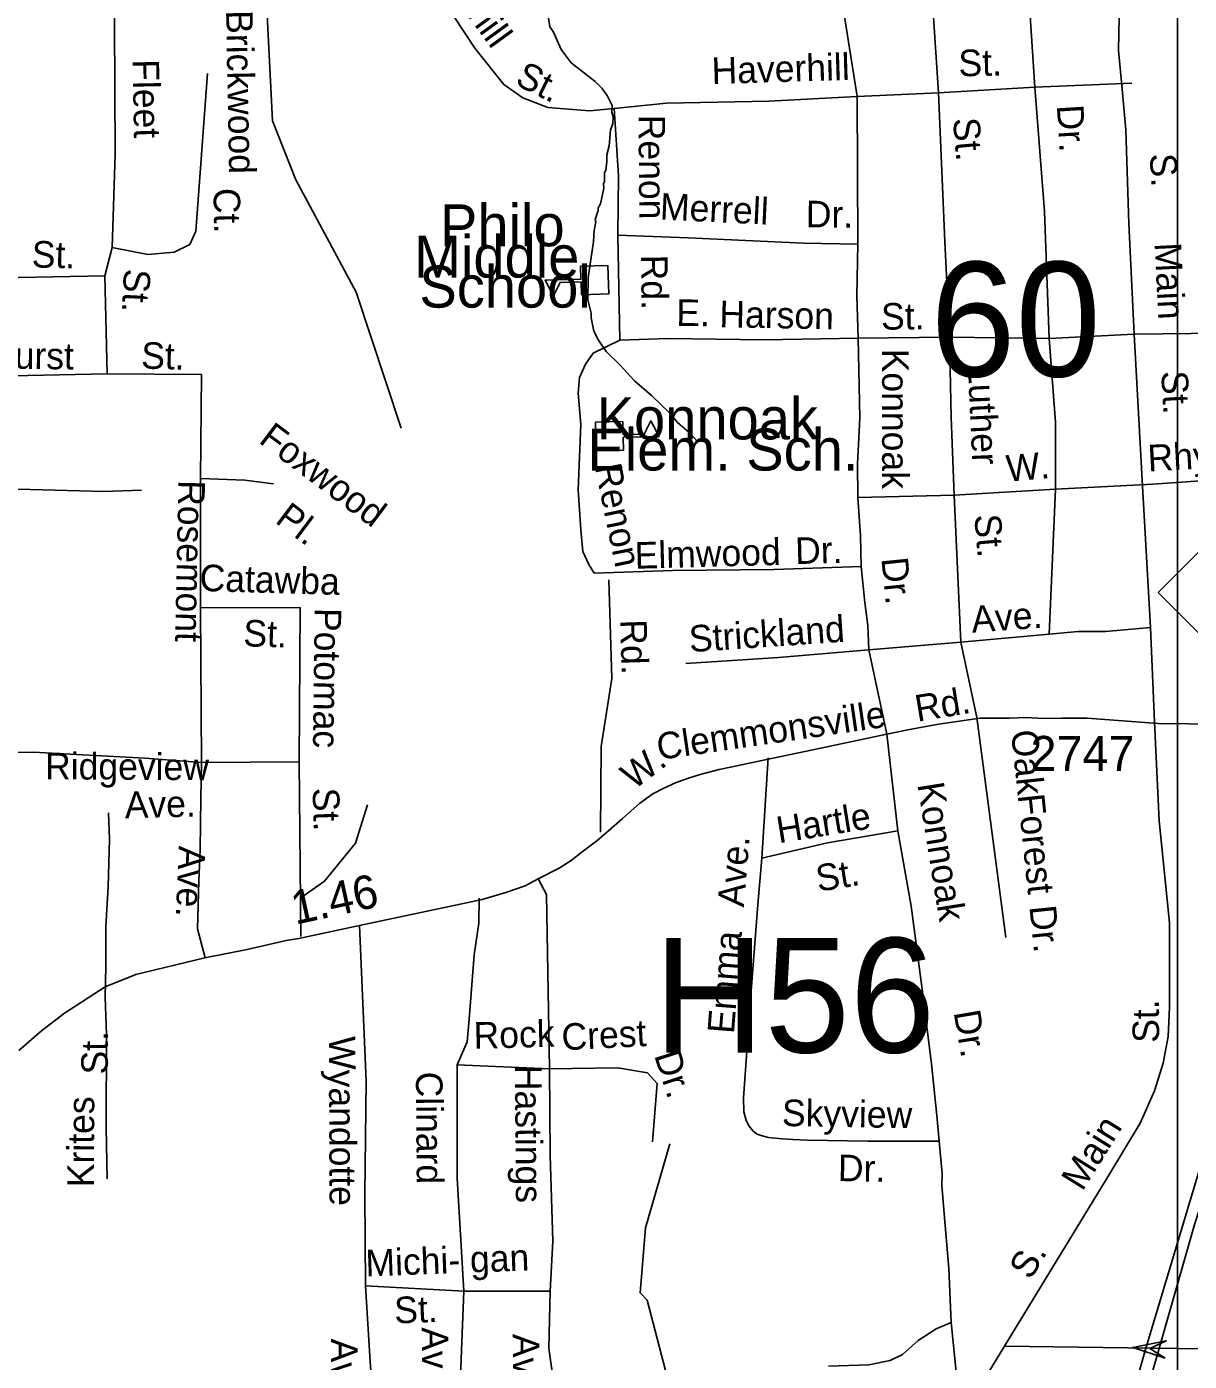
# Model space of a CAD drawing. Extents: x 1547597 to 1699558, y 810033 to 920809.
# Drawn here: x 1629607 to 1633767, y 836281 to 841054 of the extents above; entities that cross this region are included whole.
import ezdxf

# ---------------------------------------------------------------- set-up
doc = ezdxf.new("R2010")
doc.units = 0
for name, color, linetype in [('Exist Cultural Educational Facility High CELL', 7, 'Continuous'), ('Exist Cultural Educational Facility High Label', 7, 'Continuous'), ('Exist Hydrographic Creek Single Shore', 7, 'Continuous'), ('Exist Hydrographic Misc Water Feature', 7, 'Continuous'), ('Exist Road Non-System Type 51', 7, 'Continuous'), ('Exist Road Non-System Type 51 Label', 7, 'Continuous'), ('Exist Road Primary NC Shield CELL', 7, 'Continuous'), ('Exist Road Primary US Divided Attributed', 7, 'Continuous'), ('Exist Road Primary US Structure Non-Sys NCDOT Attributed CELL', 7, 'Continuous'), ('Exist Road Primary US Structure Non-Sys NCDOT Number Label', 7, 'Continuous'), ('Exist Road Secondary Mileage Hundredths English Label', 7, 'Continuous'), ('Exist Road Secondary Structure Standard Bridge Number Label', 7, 'Continuous'), ('Exist Road Secondary Type 51 Attributed', 7, 'Continuous'), ('Exist Road Secondary Type 51 Label', 7, 'Continuous'), ('Exist Road Secondary Type 51 Number Label', 7, 'Continuous'), ('Map Preparation Inset Cut Line', 7, 'Continuous')]:
    doc.layers.add(name, color=color, linetype=linetype)

msp = doc.modelspace()

# ---------------------------------------------------------------- linework, layer by layer
at = {"layer": 'Exist Cultural Educational Facility High CELL'}
for points in [[(1631689.7, 840098.4), (1631591.8, 840095.7), (1631590.6, 840141.7), (1631515.5, 840139.7), (1631492.6, 840092), (1631461.8, 840147.8), (1631590.3, 840151.3), (1631589, 840197.4), (1631686.9, 840200)], [(1631642.7, 839640.4), (1631740.6, 839641.9), (1631741.3, 839595.8), (1631816.4, 839597), (1631839.9, 839644.4), (1631869.9, 839588.2), (1631741.4, 839586.2), (1631742.1, 839540.2), (1631644.2, 839538.7)]]:
    msp.add_lwpolyline(points, close=True, dxfattribs=at)
at = {"layer": 'Exist Hydrographic Creek Single Shore'}
for points in [[(1630570.1, 840506.4), (1630486.8, 840718.2), (1630466.8, 841119.1), (1630403.8, 841419), (1630183.9, 841781.4), (1629814.8, 842235.2), (1629377.8, 842615)], [(1630946.8, 839619), (1630785.8, 840104.8), (1630570.1, 840506.4)], [(1630497.7, 834764.4), (1630640.8, 834937.6), (1630842.8, 835137), (1631094.8, 835233.7), (1631386.8, 835296.7), (1631504.8, 835369.8), (1631783.9, 835751.5), (1631894.8, 835988.9), (1631913.9, 836165.7), (1631826.8, 836499.1), (1631801.8, 836525.8), (1631820.8, 836758.5), (1631907.8, 837058.7)]]:
    msp.add_lwpolyline(points, dxfattribs=at)
at = {"layer": 'Exist Hydrographic Misc Water Feature'}
msp.add_lwpolyline([(1632007.6, 839570.6), (1631977.9, 839602.8), (1631936.1, 839639.1), (1631906.5, 839673.3), (1631842.9, 839735.8), (1631781.4, 839788.2), (1631729.8, 839844.6), (1631680.2, 839893), (1631652.5, 839933.2), (1631636.7, 839965.3), (1631627.1, 840013.3), (1631627.2, 840029.3), (1631615.5, 840077.4), (1631616.1, 840157.3), (1631635, 840285.1), (1631637.3, 840325), (1631643.5, 840357), (1631641.6, 840365), (1631651.8, 840396.8), (1631651.8, 840406.8), (1631659.9, 840420.8), (1631672.3, 840476.7), (1631670.5, 840492.6), (1631674.5, 840500.6), (1631674.7, 840532.6), (1631678.8, 840540.5), (1631683, 840572.5), (1631683.2, 840596.5), (1631691.4, 840628.3), (1631695.8, 840684.3), (1631703.9, 840708.2), (1631706.1, 840732.2), (1631700.2, 840748.2), (1631702.4, 840772.2), (1631684.6, 840808.3), (1631664.8, 840834.4), (1631641.1, 840858.6), (1631555.5, 840925.3), (1631520, 840973.5), (1631490.4, 841037.7), (1631478.5, 841053.8), (1631474.8, 841085.8)], dxfattribs=at)
at = {"layer": 'Exist Road Non-System Type 51'}
for p, q in [((1633213.6, 840838.5), (1632869.4, 840818.4)), ((1633560.7, 840853), (1633213.6, 840838.5)), ((1631721.8, 840308.9), (1631729.8, 839932.8)), ((1632908.4, 839943.5), (1632581.9, 839941)), ((1633265.4, 839939.1), (1632908.4, 839943.5)), ((1633569.5, 839955), (1633265.4, 839939.1)), ((1633569.5, 839955), (1634062.2, 839959.5)), ((1633636, 839418.7), (1634066.9, 839447.9)), ((1633288.1, 839399.8), (1632924.9, 839378.9)), ((1633288.1, 839399.8), (1633265, 838881.6)), ((1633636, 839418.7), (1633288.1, 839399.8)), ((1632924.9, 839378.9), (1632581.3, 839371.1)), ((1632924.9, 839378.9), (1632949.4, 838853)), ((1630585.6, 838976.8), (1630582.8, 838425)), ((1633265, 838881.6), (1632949.4, 838853)), ((1632949.4, 838853), (1632620.4, 838825.8)), ((1632620.4, 838825.8), (1632684.4, 838523.8)), ((1632949.4, 838853), (1633006.9, 838583.8)), ((1633006.9, 838583.8), (1633110, 837797)), ((1632684.4, 838523.8), (1632724, 838178.3)), ((1632260.2, 838438.8), (1632237.1, 838081)), ((1630582.8, 838425), (1630587.9, 837799.9)), ((1630827.1, 838270.7), (1630783.8, 838134.5)), ((1630783.8, 838134.5), (1630672.5, 837998.4)), ((1630672.5, 837998.4), (1630597, 837944.5)), ((1631171.2, 836532.1), (1630819.3, 836550.8)), ((1632915, 836420), (1632949.5, 836080.9)), ((1633105.3, 836335.4), (1632949.5, 836080.9))]:
    msp.add_line(p, q, dxfattribs=at)
for points in [[(1633344.9, 841718.5), (1633262.9, 841662.2), (1633218.3, 841603.5), (1633185.5, 841509.7), (1633183.1, 841312.5), (1633213.6, 840838.5)], [(1633525, 840844.6), (1633513.2, 840969), (1633518, 841209.6), (1633539.1, 841366.8), (1633611.8, 841580.4), (1633644.5, 841708.9)], [(1629913.2, 840264.8), (1629924.3, 840598.2), (1629921.6, 841067.7), (1629938.2, 841609.9)], [(1632819.7, 841577.5), (1632869.4, 840818.4)], [(1631708.7, 840761.6), (1631620.4, 840754.1), (1631472.4, 840765.6), (1631381.9, 840800.2), (1631314.5, 840847.9), (1631210.9, 840977.9), (1631062.8, 841203.5), (1630992.1, 841307.2)], [(1632578.6, 840804.3), (1632513, 841219.7)], [(1629913.2, 840264.8), (1630040.9, 840239.8), (1630135.3, 840248.2), (1630190.8, 840276), (1630213, 840323.2), (1630254.7, 840887.1)], [(1633213.6, 840838.5), (1633248.9, 840393.6), (1633265.4, 839939.1)], [(1633569.5, 839955), (1633550.8, 840350.5), (1633539, 840685), (1633525, 840844.6)], [(1632578.6, 840804.3), (1632262.1, 840787.9), (1631896.8, 840781.4), (1631708.7, 840761.6)], [(1632869.4, 840818.4), (1632578.6, 840804.3)], [(1632581, 840276.3), (1632578.6, 840804.3)], [(1632869.4, 840818.4), (1632892.5, 840286.4), (1632908.4, 839943.5)], [(1631708.7, 840761.6), (1631725.1, 840521.2), (1631721.8, 840308.9)], [(1632581, 840276.3), (1632386, 840279.7), (1631974.2, 840299.3), (1631721.8, 840308.9)], [(1629913.2, 840264.8), (1629886.5, 840163)], [(1632581, 840276.3), (1632577, 840092.4), (1632581.9, 839941)], [(1628984.4, 840140.8), (1629578.4, 840157.5), (1629886.5, 840163)], [(1629886.5, 840163), (1629895.3, 839813.1)], [(1631729.8, 839932.8), (1631634.4, 839887.3), (1631606.5, 839847.8), (1631585.1, 839800.1), (1631580.1, 839744.1), (1631590, 839632.2), (1631580.1, 839398.4), (1631590.1, 839254.3), (1631596.6, 839177), (1631618, 839130.9), (1631637.8, 839099.6)], [(1632581.9, 839941), (1632245.4, 839934.5), (1631901.5, 839939.4), (1631729.8, 839932.8)], [(1632581.9, 839941), (1632587.9, 839654.2), (1632579.6, 839491.2), (1632581.3, 839371.1)], [(1632908.4, 839943.5), (1632915, 839657.1), (1632924.9, 839378.9)], [(1633265.4, 839939.1), (1633288.1, 839639.7), (1633288.1, 839399.8)], [(1633597.7, 839432.4), (1633569.5, 839955)], [(1628984.8, 839793.6), (1629895.3, 839813.1)], [(1629895.3, 839813.1), (1630232.5, 839810.9)], [(1630232.5, 839810.9), (1630229.8, 839438.6)], [(1630017.8, 839396.4), (1629883.6, 839391.9), (1629709.3, 839396.4), (1629575.2, 839400.9), (1629409.7, 839391.9), (1629235.4, 839387.4), (1629016.3, 839391.9)], [(1630229.8, 839438.6), (1630388, 839433.1), (1630490.7, 839419.2)], [(1630229.8, 839438.6), (1630229.8, 838975.8)], [(1633628.1, 838905.3), (1633597.7, 839432.4)], [(1632581.3, 839371.1), (1632590.2, 839232.9), (1632592.8, 839124.1)], [(1632592.8, 839124.1), (1632280.9, 839112.8), (1631917.4, 839109.5), (1631637.8, 839099.6)], [(1632592.8, 839124.1), (1632605.6, 838995.3), (1632617.1, 838913), (1632620.4, 838825.8)], [(1631690, 839075.5), (1631700.9, 838723.5), (1631662.5, 838479.4), (1631660.8, 838173.5)], [(1630229.8, 838975.8), (1630585.6, 838976.8)], [(1630229.8, 838975.8), (1630232.6, 838423)], [(1633628.1, 838905.3), (1633466.6, 838891), (1633369.6, 838890.7), (1633265, 838881.6)], [(1633642.2, 838568.1), (1633628.1, 838905.3)], [(1631965.3, 838777.1), (1632297.3, 838798.4), (1632620.4, 838825.8)], [(1633105.3, 836335.4), (1633478.3, 836946.9), (1633590.9, 837132.3), (1633642.3, 837248.4), (1633672.8, 837347), (1633691.6, 837443.2), (1633696.3, 837546.5), (1633696.3, 837849.2), (1633658.7, 838213.8), (1633642.2, 838568.1)], [(1630232.6, 838423), (1630030, 838437.9), (1629630.3, 838460.1), (1629286.1, 838457.3)], [(1630232.6, 838423), (1630230.8, 838295), (1630228, 838111.1), (1630223.3, 837997.9), (1630218.6, 837828.1), (1630245.4, 837724)], [(1630232.6, 838423), (1630582.8, 838425)], [(1629900.5, 838242.2), (1629903.2, 838148.3), (1629898.6, 837978.3), (1629890.5, 837836.6), (1629890.2, 837694.7), (1629888.5, 837582.9)], [(1632237.1, 838081), (1632472.4, 838135.5), (1632724, 838178.3)], [(1632724, 838178.3), (1632771.7, 837908.3), (1632808, 837629.3), (1632844.2, 837344.5), (1632863.9, 837159.9), (1632872.2, 837067.7)], [(1632237.1, 838081), (1632223.5, 837915.2), (1632196.6, 837575.4), (1632171.6, 837221.7), (1632173.1, 837173.6), (1632180.8, 837141.7), (1632192.6, 837121.6), (1632206.5, 837103.5), (1632220.5, 837093.2), (1632238.3, 837087.3), (1632261, 837081.4), (1632310.2, 837076.6), (1632348.1, 837074.2), (1632400.1, 837071.8), (1632616, 837068), (1632872.2, 837067.7)], [(1631436.9, 838006.6), (1631466.5, 837950.9), (1631478.2, 837326.4)], [(1631147.7, 837340.8), (1631182.9, 837423), (1631189.9, 837505.2), (1631208.7, 837735.2), (1631225.1, 837847.9), (1631226.4, 837936.9)], [(1630798.2, 837840.2), (1630821.7, 837283.8), (1630816.9, 836877.2), (1630819.3, 836550.8)], [(1629888.5, 837582.9), (1629893.4, 837449.5), (1629892.3, 837115.8), (1629895.6, 836933.8)], [(1631147.7, 837340.8), (1631147.7, 836935.9), (1631171.2, 836532.1)], [(1631478.2, 837326.4), (1631147.7, 837340.8)], [(1631478.2, 837326.4), (1631722.2, 837331.1), (1631827.8, 837312.3), (1631863, 837274.8), (1631846.5, 837065.8)], [(1631478.2, 837326.4), (1631480.6, 837017.7), (1631490, 836710.1), (1631480.6, 836531.7)], [(1632872.2, 837067.7), (1632882.2, 836950.9), (1632881.8, 836910.8), (1632888.6, 836822.4), (1632906.7, 836613.4), (1632915, 836420)], [(1630819.3, 836550.8), (1630836.4, 836280.1), (1630854.7, 836026.2), (1630852.9, 835477.4)], [(1631171.2, 836532.1), (1631157.1, 836167.1), (1631161.8, 835803.2), (1631166.4, 835554.3)], [(1631480.6, 836531.7), (1631171.2, 836532.1)], [(1631480.6, 836531.7), (1631475.9, 836328.3), (1631497, 836174.2), (1631508.8, 835923)], [(1632915, 836420), (1632860.7, 836397), (1632796.5, 836355.8), (1632740.6, 836304.8), (1632696.2, 836283.4), (1632620.5, 836268.6), (1632475.8, 836263.6)], [(1633810.8, 836325.6), (1633105.3, 836335.4)]]:
    msp.add_lwpolyline(points, dxfattribs=at)
at = {"layer": 'Exist Road Primary NC Shield CELL'}
msp.add_lwpolyline([(1633655.8, 839031.1), (1633988.8, 839364.1), (1634321.8, 839031.1), (1633988.8, 838698.1)], close=True, dxfattribs=at)
at = {"layer": 'Exist Road Primary US Divided Attributed'}
for points in [[(1634015.1, 837629.5), (1633864.3, 837169.1), (1633612.1, 836331.7), (1633570.3, 836185.2)], [(1633619.2, 836189.6), (1633785.9, 836773.6), (1634027, 837513.2)]]:
    msp.add_lwpolyline(points, dxfattribs=at)
at = {"layer": 'Exist Road Primary US Structure Non-Sys NCDOT Attributed CELL'}
msp.add_lwpolyline([(1633679.9, 836291.6), (1633564.4, 836330.7), (1633684, 836354.5), (1633625.2, 836326.8)], close=True, dxfattribs=at)
at = {"layer": 'Exist Road Secondary Type 51 Attributed'}
msp.add_lwpolyline([(1629578.9, 837392.9), (1629660.3, 837463), (1629742.2, 837525.9), (1629887.9, 837620.4), (1629997.6, 837664.7), (1630244.2, 837723.7), (1630395.9, 837753.3), (1630536.2, 837785.6), (1630580.6, 837792.8), (1630798.2, 837840.2), (1631236.8, 837933), (1631321.7, 837957.3), (1631390.6, 837981.1), (1631436.9, 838006.6), (1631512.9, 838044.6), (1631555, 838072.5), (1631594.2, 838102.8), (1631647.7, 838142.6), (1631688.6, 838178.8), (1631739.1, 838222.7), (1631800.3, 838276.2), (1631847.2, 838310.6), (1631884.6, 838330.2), (1631930.9, 838351), (1631975.4, 838366.4), (1632016.4, 838379.5), (1632084.8, 838397.2), (1632125.7, 838405.6), (1632237.9, 838430), (1632419.6, 838467.4), (1632684.4, 838523.8), (1632759.2, 838539.2), (1632869.7, 838560), (1633018.9, 838581.2), (1633086.7, 838581.2), (1633121.9, 838581.2), (1633182.9, 838583.6), (1633245, 838580.2), (1633310.9, 838581.7), (1633400.9, 838580.9), (1633655.2, 838562.4), (1633764.5, 838560.6), (1633831.6, 838558.8)], dxfattribs=at)
at = {"layer": 'Map Preparation Inset Cut Line'}
for points in [[(1633724, 874749.3), (1571208, 874749.3), (1571208, 831307.2), (1633724, 831307.2)], [(1694128.9, 831307.2), (1633724, 831307.2), (1633724, 874749.3), (1694128.9, 874749.3)]]:
    msp.add_lwpolyline(points, close=True, dxfattribs=at)

# ---------------------------------------------------------------- texts
at = {"layer": 'Exist Cultural Educational Facility High Label'}
for s, p in [('Philo', (1631085.9, 840269)), ('Middle', (1630993.8, 840157.3)), ('School', (1631012.3, 840049.7)), ('Konnoak', (1631646.3, 839578.2)), ('Elem. Sch.', (1631613.2, 839467))]:
    msp.add_text(s, height=150, dxfattribs=at).set_placement(p)
at = {"layer": 'Exist Road Non-System Type 51 Label'}
for s, rotation, p in [('Haverhill', 306.0075, (1630982.4, 841370.7)), ('Brickwood', 271.087, (1630320.7, 841112.8)), ('St.', 1.2932, (1632941.8, 840876.6)), ('Fleet', 271.1582, (1629985.8, 840937.1)), ('St.', 333.612, (1631350.6, 840849.1)), ('Haverhill', 1.7662, (1632059, 840849)), ('Renon', 270.4606, (1631796.1, 840739.2)), ('Dr.', 273.5495, (1633292.6, 840772.9)), ('St.', 274.8351, (1632920.8, 840725.5)), ('S.', 273.3568, (1633624.9, 840598.8)), ('Ct.', 271.087, (1630275.5, 840476.7)), ('Merrell', 357.2788, (1631871.5, 840364.8)), ('Dr.', 359.5418, (1632394.5, 840337)), ('St.', 358.6067, (1629624.8, 840193.6)), ('Main', 272.8382, (1633642.4, 840280.2)), ('Rd.', 270.6874, (1631805.1, 840238.5)), ('St.', 267.081, (1629956, 840189.9)), ('E.', 359.1697, (1631931, 839984.5)), ('Harson', 358.9246, (1632084.9, 839979.7)), ('St.', 0.4433, (1632664.2, 839970.7)), ('Elmhurst', 359.1465, (1629274.6, 839835.7)), ('St.', 358.4682, (1630016.2, 839831.8)), ('Konnoak', 270.0192, (1632667.7, 839902.8)), ('Luther', 272.642, (1632974.3, 839845.6)), ('St.', 273.235, (1633665.9, 839821.2)), ('Foxwood', 323.1093, (1630433.9, 839569)), ('Rhyne', 3.1167, (1633620, 839463.5)), ('Renon', 281.5693, (1631639.4, 839482.1)), ('W.', 5.0355, (1633115.6, 839426.7)), ('Rosemont', 268.7912, (1630150.7, 839433.5)), ('Pl.', 323.1093, (1630492.4, 839283.1)), ('St.', 274.8351, (1632997.2, 839307.5)), ('Elmwood', 1.5298, (1631783.7, 839115.6)), ('Dr.', 1.459, (1632357.6, 839132.3)), ('Catawba', 358.3707, (1630225.1, 839036.3)), ('Dr.', 275.6915, (1632664.7, 839152.6)), ('Potomac', 269.2696, (1630638, 838975.9)), ('Ave.', 4.0399, (1632990, 838886.9)), ('St.', 358.3707, (1630381.6, 838838.4)), ('Rd.', 271.7665, (1631730.3, 838933.2)), ('Strickland', 3.8723, (1631980, 838817.2)), ('Oak', 275.9648, (1633128.7, 838534.9)), ('Ridgeview', 359.6782, (1629673.1, 838362.6)), ('Konnoak', 279.1318, (1632793.6, 838344.7)), ('Ave.', 1.3353, (1629959.3, 838223.2)), ('St.', 271.6919, (1630630.2, 838331.1)), ('Forest', 275.9648, (1633152.6, 838306.3)), ('Hartle', 9.1653, (1632297.9, 838133.5)), ('Ave.', 267.5483, (1630151.9, 838125.3)), ('Ave.', 85.3205, (1632173.2, 837903.4)), ('St.', 9.1653, (1632438.9, 837960.3)), ('Dr.', 275.9648, (1633194.3, 837907.4)), ('Emma', 85.4715, (1632137.4, 837450.4)), ('Dr.', 279.7221, (1632923.2, 837529.5)), ('St.', 90.4889, (1633658.9, 837420.5)), ('Rock', 1.4356, (1631207.3, 837398.7)), ('Crest', 2.9147, (1631523.2, 837393)), ('St.', 89.7989, (1629897.6, 837306.7)), ('Wyandotte', 270.2326, (1630688.5, 837443.8)), ('Dr.', 287.8448, (1631851.3, 837375.7)), ('Clinard', 270.4742, (1630999.8, 837316.6)), ('Hastings', 270.4053, (1631354.2, 837341)), ('Krites', 89.7989, (1629848.2, 836903.5)), ('Skyview', 358.9951, (1632308.8, 837122.6)), ('Main', 58.0658, (1633383.9, 836886)), ('Dr.', 358.9951, (1632509, 836925.6)), ('Michi- gan', 2.1264, (1630821.1, 836584.3)), ('S.', 58.9148, (1633198.5, 836568.8)), ('St.', 2.1264, (1630924.1, 836416)), ('Ave.', 270.6994, (1631020.8, 836402.3)), ('Ave.', 270.4569, (1630695.8, 836362.1)), ('Ave.', 270.3258, (1631346.4, 836378.9))]:
    msp.add_text(s, height=95, rotation=rotation, dxfattribs=at).set_placement(p)
at = {"layer": 'Exist Road Primary US Structure Non-Sys NCDOT Number Label'}
msp.add_text('H56', height=410.1, dxfattribs=at).set_placement((1631851.2, 837385.3))
at = {"layer": 'Exist Road Secondary Mileage Hundredths English Label'}
msp.add_text('1.46', height=120, rotation=12.3431, dxfattribs=at).set_placement((1630568.5, 837842.1))
at = {"layer": 'Exist Road Secondary Structure Standard Bridge Number Label'}
msp.add_text('60', height=410.1, dxfattribs=at).set_placement((1632840.1, 839803.2))
at = {"layer": 'Exist Road Secondary Type 51 Label'}
for s, rotation, p in [('Rd.', 9.4398, (1632793.7, 838568.2)), ('Clemmonsville', 8.3068, (1631868.4, 838431.3)), ('W.', 36.8834, (1631779.4, 838322.8))]:
    msp.add_text(s, height=95, rotation=rotation, dxfattribs=at).set_placement(p)
at = {"layer": 'Exist Road Secondary Type 51 Number Label'}
msp.add_text('2747', height=125, dxfattribs=at).set_placement((1633198.6, 838392.7))

doc.saveas('drawing.dxf')
